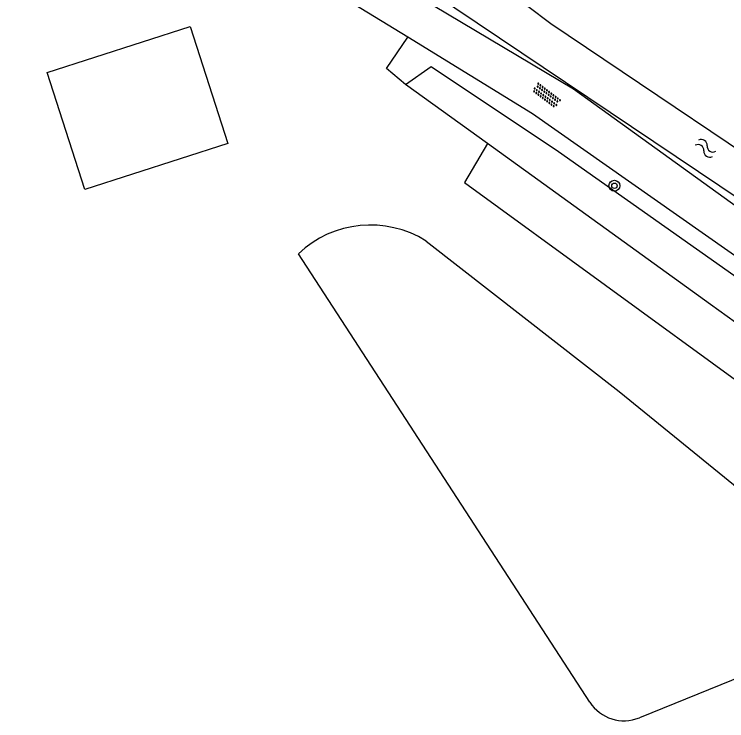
# Model space of a CAD drawing. Extents: x 133000 to 136000, y 400500 to 403500.
# Drawn here: x 135102.6 to 135154.9, y 402095.9 to 402147.8 of the extents above; entities that cross this region are included whole.
import ezdxf

# ---------------------------------------------------------------- set-up
doc = ezdxf.new("R2010")
doc.units = 0
for name, color, linetype in [('gg-afsc-hekwerk', 7, 'Continuous'), ('gg-bbg-bijgebouw', 7, 'Continuous'), ('gg-knt-onverhard', 7, 'Continuous'), ('gg-kntw-bovenkant insteek waterloop', 7, 'Continuous'), ('gt-grn-groengrens', 7, 'Continuous'), ('gt-symb-boom', 7, 'Continuous'), ('gt-symb-overige verharding', 7, 'Continuous'), ('gt-symb-watersymbool', 7, 'Continuous')]:
    doc.layers.add(name, color=color, linetype=linetype)

# ---------------------------------------------------------------- blocks, each defined once
blk = doc.blocks.new('gt0-OVH')
at = {"layer": 'gt-symb-overige verharding'}
for points in [[(-0.972, 0.298), (-0.967, 0.308), (-0.965, 0.319), (-0.966, 0.33), (-0.971, 0.34), (-0.978, 0.348), (-0.988, 0.353), (-0.999, 0.355), (-1.01, 0.354), (-1.02, 0.349), (-1.028, 0.342), (-1.033, 0.332), (-1.035, 0.321), (-1.034, 0.31), (-1.029, 0.3), (-1.022, 0.292), (-1.012, 0.287), (-1.001, 0.285), (-0.99, 0.286), (-0.98, 0.291)], [(-0.872, 0.106), (-0.867, 0.116), (-0.865, 0.126), (-0.866, 0.137), (-0.871, 0.147), (-0.878, 0.156), (-0.888, 0.161), (-0.899, 0.163), (-0.91, 0.162), (-0.92, 0.157), (-0.928, 0.15), (-0.933, 0.14), (-0.935, 0.129), (-0.934, 0.118), (-0.929, 0.108), (-0.922, 0.1), (-0.912, 0.095), (-0.901, 0.092), (-0.89, 0.094), (-0.88, 0.098)], [(-0.772, 0.298), (-0.767, 0.308), (-0.765, 0.319), (-0.766, 0.33), (-0.771, 0.34), (-0.778, 0.348), (-0.788, 0.353), (-0.799, 0.355), (-0.81, 0.354), (-0.82, 0.349), (-0.828, 0.342), (-0.833, 0.332), (-0.835, 0.321), (-0.834, 0.31), (-0.829, 0.3), (-0.822, 0.292), (-0.812, 0.287), (-0.801, 0.285), (-0.79, 0.286), (-0.78, 0.291)], [(-0.672, 0.106), (-0.667, 0.116), (-0.665, 0.126), (-0.666, 0.137), (-0.671, 0.147), (-0.678, 0.156), (-0.688, 0.161), (-0.699, 0.163), (-0.71, 0.162), (-0.72, 0.157), (-0.728, 0.15), (-0.733, 0.14), (-0.735, 0.129), (-0.734, 0.118), (-0.729, 0.108), (-0.722, 0.1), (-0.712, 0.095), (-0.701, 0.092), (-0.69, 0.094), (-0.68, 0.098)], [(-0.572, 0.298), (-0.567, 0.308), (-0.565, 0.319), (-0.566, 0.33), (-0.571, 0.34), (-0.578, 0.348), (-0.588, 0.353), (-0.599, 0.355), (-0.61, 0.354), (-0.62, 0.349), (-0.628, 0.342), (-0.633, 0.332), (-0.635, 0.321), (-0.634, 0.31), (-0.629, 0.3), (-0.622, 0.292), (-0.612, 0.287), (-0.601, 0.285), (-0.59, 0.286), (-0.58, 0.291)], [(-0.472, 0.106), (-0.467, 0.116), (-0.465, 0.126), (-0.466, 0.137), (-0.471, 0.147), (-0.478, 0.156), (-0.488, 0.161), (-0.499, 0.163), (-0.51, 0.162), (-0.52, 0.157), (-0.528, 0.15), (-0.533, 0.14), (-0.535, 0.129), (-0.534, 0.118), (-0.529, 0.108), (-0.522, 0.1), (-0.512, 0.095), (-0.501, 0.092), (-0.49, 0.094), (-0.48, 0.098)], [(-0.372, 0.298), (-0.367, 0.308), (-0.365, 0.319), (-0.366, 0.33), (-0.371, 0.34), (-0.378, 0.348), (-0.388, 0.353), (-0.399, 0.355), (-0.41, 0.354), (-0.42, 0.349), (-0.428, 0.342), (-0.433, 0.332), (-0.435, 0.321), (-0.434, 0.31), (-0.429, 0.3), (-0.422, 0.292), (-0.412, 0.287), (-0.401, 0.285), (-0.39, 0.286), (-0.38, 0.291)], [(-0.272, 0.106), (-0.267, 0.116), (-0.265, 0.126), (-0.266, 0.137), (-0.271, 0.147), (-0.278, 0.156), (-0.288, 0.161), (-0.299, 0.163), (-0.31, 0.162), (-0.32, 0.157), (-0.328, 0.15), (-0.333, 0.14), (-0.335, 0.129), (-0.334, 0.118), (-0.329, 0.108), (-0.322, 0.1), (-0.312, 0.095), (-0.301, 0.092), (-0.29, 0.094), (-0.28, 0.098)], [(-0.172, 0.298), (-0.167, 0.308), (-0.165, 0.319), (-0.166, 0.33), (-0.171, 0.34), (-0.178, 0.348), (-0.188, 0.353), (-0.199, 0.355), (-0.21, 0.354), (-0.22, 0.349), (-0.228, 0.342), (-0.233, 0.332), (-0.235, 0.321), (-0.234, 0.31), (-0.229, 0.3), (-0.222, 0.292), (-0.212, 0.287), (-0.201, 0.285), (-0.19, 0.286), (-0.18, 0.291)], [(-0.072, 0.106), (-0.067, 0.116), (-0.065, 0.126), (-0.066, 0.137), (-0.071, 0.147), (-0.078, 0.156), (-0.088, 0.161), (-0.099, 0.163), (-0.11, 0.162), (-0.12, 0.157), (-0.128, 0.15), (-0.133, 0.14), (-0.135, 0.129), (-0.134, 0.118), (-0.129, 0.108), (-0.122, 0.1), (-0.112, 0.095), (-0.101, 0.092), (-0.09, 0.094), (-0.08, 0.098)], [(0.028, 0.298), (0.033, 0.308), (0.035, 0.319), (0.034, 0.33), (0.029, 0.34), (0.022, 0.348), (0.012, 0.353), (0.001, 0.355), (-0.01, 0.354), (-0.02, 0.349), (-0.028, 0.342), (-0.033, 0.332), (-0.035, 0.321), (-0.034, 0.31), (-0.029, 0.3), (-0.022, 0.292), (-0.012, 0.287), (-0.001, 0.285), (0.01, 0.286), (0.02, 0.291)], [(0.128, 0.106), (0.133, 0.116), (0.135, 0.126), (0.134, 0.137), (0.129, 0.147), (0.122, 0.156), (0.112, 0.161), (0.101, 0.163), (0.09, 0.162), (0.08, 0.157), (0.072, 0.15), (0.067, 0.14), (0.065, 0.129), (0.066, 0.118), (0.071, 0.108), (0.078, 0.1), (0.088, 0.095), (0.099, 0.092), (0.11, 0.094), (0.12, 0.098)], [(0.228, 0.298), (0.233, 0.308), (0.235, 0.319), (0.234, 0.33), (0.229, 0.34), (0.222, 0.348), (0.212, 0.353), (0.201, 0.355), (0.19, 0.354), (0.18, 0.349), (0.172, 0.342), (0.167, 0.332), (0.165, 0.321), (0.166, 0.31), (0.171, 0.3), (0.178, 0.292), (0.188, 0.287), (0.199, 0.285), (0.21, 0.286), (0.22, 0.291)], [(0.328, 0.106), (0.333, 0.116), (0.335, 0.126), (0.334, 0.137), (0.329, 0.147), (0.322, 0.156), (0.312, 0.161), (0.301, 0.163), (0.29, 0.162), (0.28, 0.157), (0.272, 0.15), (0.267, 0.14), (0.265, 0.129), (0.266, 0.118), (0.271, 0.108), (0.278, 0.1), (0.288, 0.095), (0.299, 0.092), (0.31, 0.094), (0.32, 0.098)], [(0.428, 0.298), (0.433, 0.308), (0.435, 0.319), (0.434, 0.33), (0.429, 0.34), (0.422, 0.348), (0.412, 0.353), (0.401, 0.355), (0.39, 0.354), (0.38, 0.349), (0.372, 0.342), (0.367, 0.332), (0.365, 0.321), (0.366, 0.31), (0.371, 0.3), (0.378, 0.292), (0.388, 0.287), (0.399, 0.285), (0.41, 0.286), (0.42, 0.291)], [(0.528, 0.106), (0.533, 0.116), (0.535, 0.126), (0.534, 0.137), (0.529, 0.147), (0.522, 0.156), (0.512, 0.161), (0.501, 0.163), (0.49, 0.162), (0.48, 0.157), (0.472, 0.15), (0.467, 0.14), (0.465, 0.129), (0.466, 0.118), (0.471, 0.108), (0.478, 0.1), (0.488, 0.095), (0.499, 0.092), (0.51, 0.094), (0.52, 0.098)], [(0.628, 0.298), (0.633, 0.308), (0.635, 0.319), (0.634, 0.33), (0.629, 0.34), (0.622, 0.348), (0.612, 0.353), (0.601, 0.355), (0.59, 0.354), (0.58, 0.349), (0.572, 0.342), (0.567, 0.332), (0.565, 0.321), (0.566, 0.31), (0.571, 0.3), (0.578, 0.292), (0.588, 0.287), (0.599, 0.285), (0.61, 0.286), (0.62, 0.291)], [(0.728, 0.106), (0.733, 0.116), (0.735, 0.126), (0.734, 0.137), (0.729, 0.147), (0.722, 0.156), (0.712, 0.161), (0.701, 0.163), (0.69, 0.162), (0.68, 0.157), (0.672, 0.15), (0.667, 0.14), (0.665, 0.129), (0.666, 0.118), (0.671, 0.108), (0.678, 0.1), (0.688, 0.095), (0.699, 0.092), (0.71, 0.094), (0.72, 0.098)], [(0.828, 0.298), (0.833, 0.308), (0.835, 0.319), (0.834, 0.33), (0.829, 0.34), (0.822, 0.348), (0.812, 0.353), (0.801, 0.355), (0.79, 0.354), (0.78, 0.349), (0.772, 0.342), (0.767, 0.332), (0.765, 0.321), (0.766, 0.31), (0.771, 0.3), (0.778, 0.292), (0.788, 0.287), (0.799, 0.285), (0.81, 0.286), (0.82, 0.291)], [(0.928, 0.106), (0.933, 0.116), (0.935, 0.126), (0.934, 0.137), (0.929, 0.147), (0.922, 0.156), (0.912, 0.161), (0.901, 0.163), (0.89, 0.162), (0.88, 0.157), (0.872, 0.15), (0.867, 0.14), (0.865, 0.129), (0.866, 0.118), (0.871, 0.108), (0.878, 0.1), (0.888, 0.095), (0.899, 0.092), (0.91, 0.094), (0.92, 0.098)], [(1.028, 0.298), (1.033, 0.308), (1.035, 0.319), (1.034, 0.33), (1.029, 0.34), (1.022, 0.348), (1.012, 0.353), (1.001, 0.355), (0.99, 0.354), (0.98, 0.349), (0.972, 0.342), (0.967, 0.332), (0.965, 0.321), (0.966, 0.31), (0.971, 0.3), (0.978, 0.292), (0.988, 0.287), (0.999, 0.285), (1.01, 0.286), (1.02, 0.291)], [(-0.972, -0.142), (-0.967, -0.132), (-0.965, -0.121), (-0.966, -0.11), (-0.971, -0.1), (-0.978, -0.092), (-0.988, -0.087), (-0.999, -0.085), (-1.01, -0.086), (-1.02, -0.091), (-1.028, -0.098), (-1.033, -0.108), (-1.035, -0.119), (-1.034, -0.13), (-1.029, -0.14), (-1.022, -0.148), (-1.012, -0.153), (-1.001, -0.155), (-0.99, -0.154), (-0.98, -0.149)], [(-0.872, -0.334), (-0.867, -0.324), (-0.865, -0.314), (-0.866, -0.303), (-0.871, -0.293), (-0.878, -0.284), (-0.888, -0.279), (-0.899, -0.277), (-0.91, -0.278), (-0.92, -0.283), (-0.928, -0.29), (-0.933, -0.3), (-0.935, -0.311), (-0.934, -0.322), (-0.929, -0.332), (-0.922, -0.34), (-0.912, -0.345), (-0.901, -0.348), (-0.89, -0.346), (-0.88, -0.342)], [(-0.772, -0.142), (-0.767, -0.132), (-0.765, -0.121), (-0.766, -0.11), (-0.771, -0.1), (-0.778, -0.092), (-0.788, -0.087), (-0.799, -0.085), (-0.81, -0.086), (-0.82, -0.091), (-0.828, -0.098), (-0.833, -0.108), (-0.835, -0.119), (-0.834, -0.13), (-0.829, -0.14), (-0.822, -0.148), (-0.812, -0.153), (-0.801, -0.155), (-0.79, -0.154), (-0.78, -0.149)], [(-0.672, -0.334), (-0.667, -0.324), (-0.665, -0.314), (-0.666, -0.303), (-0.671, -0.293), (-0.678, -0.284), (-0.688, -0.279), (-0.699, -0.277), (-0.71, -0.278), (-0.72, -0.283), (-0.728, -0.29), (-0.733, -0.3), (-0.735, -0.311), (-0.734, -0.322), (-0.729, -0.332), (-0.722, -0.34), (-0.712, -0.345), (-0.701, -0.348), (-0.69, -0.346), (-0.68, -0.342)], [(-0.572, -0.142), (-0.567, -0.132), (-0.565, -0.121), (-0.566, -0.11), (-0.571, -0.1), (-0.578, -0.092), (-0.588, -0.087), (-0.599, -0.085), (-0.61, -0.086), (-0.62, -0.091), (-0.628, -0.098), (-0.633, -0.108), (-0.635, -0.119), (-0.634, -0.13), (-0.629, -0.14), (-0.622, -0.148), (-0.612, -0.153), (-0.601, -0.155), (-0.59, -0.154), (-0.58, -0.149)], [(-0.472, -0.334), (-0.467, -0.324), (-0.465, -0.314), (-0.466, -0.303), (-0.471, -0.293), (-0.478, -0.284), (-0.488, -0.279), (-0.499, -0.277), (-0.51, -0.278), (-0.52, -0.283), (-0.528, -0.29), (-0.533, -0.3), (-0.535, -0.311), (-0.534, -0.322), (-0.529, -0.332), (-0.522, -0.34), (-0.512, -0.345), (-0.501, -0.348), (-0.49, -0.346), (-0.48, -0.342)], [(-0.372, -0.142), (-0.367, -0.132), (-0.365, -0.121), (-0.366, -0.11), (-0.371, -0.1), (-0.378, -0.092), (-0.388, -0.087), (-0.399, -0.085), (-0.41, -0.086), (-0.42, -0.091), (-0.428, -0.098), (-0.433, -0.108), (-0.435, -0.119), (-0.434, -0.13), (-0.429, -0.14), (-0.422, -0.148), (-0.412, -0.153), (-0.401, -0.155), (-0.39, -0.154), (-0.38, -0.149)], [(-0.272, -0.334), (-0.267, -0.324), (-0.265, -0.314), (-0.266, -0.303), (-0.271, -0.293), (-0.278, -0.284), (-0.288, -0.279), (-0.299, -0.277), (-0.31, -0.278), (-0.32, -0.283), (-0.328, -0.29), (-0.333, -0.3), (-0.335, -0.311), (-0.334, -0.322), (-0.329, -0.332), (-0.322, -0.34), (-0.312, -0.345), (-0.301, -0.348), (-0.29, -0.346), (-0.28, -0.342)], [(-0.172, -0.142), (-0.167, -0.132), (-0.165, -0.121), (-0.166, -0.11), (-0.171, -0.1), (-0.178, -0.092), (-0.188, -0.087), (-0.199, -0.085), (-0.21, -0.086), (-0.22, -0.091), (-0.228, -0.098), (-0.233, -0.108), (-0.235, -0.119), (-0.234, -0.13), (-0.229, -0.14), (-0.222, -0.148), (-0.212, -0.153), (-0.201, -0.155), (-0.19, -0.154), (-0.18, -0.149)], [(-0.072, -0.334), (-0.067, -0.324), (-0.065, -0.314), (-0.066, -0.303), (-0.071, -0.293), (-0.078, -0.284), (-0.088, -0.279), (-0.099, -0.277), (-0.11, -0.278), (-0.12, -0.283), (-0.128, -0.29), (-0.133, -0.3), (-0.135, -0.311), (-0.134, -0.322), (-0.129, -0.332), (-0.122, -0.34), (-0.112, -0.345), (-0.101, -0.348), (-0.09, -0.346), (-0.08, -0.342)], [(0.028, -0.142), (0.033, -0.132), (0.035, -0.121), (0.034, -0.11), (0.029, -0.1), (0.022, -0.092), (0.012, -0.087), (0.001, -0.085), (-0.01, -0.086), (-0.02, -0.091), (-0.028, -0.098), (-0.033, -0.108), (-0.035, -0.119), (-0.034, -0.13), (-0.029, -0.14), (-0.022, -0.148), (-0.012, -0.153), (-0.001, -0.155), (0.01, -0.154), (0.02, -0.149)], [(0.128, -0.334), (0.133, -0.324), (0.135, -0.314), (0.134, -0.303), (0.129, -0.293), (0.122, -0.284), (0.112, -0.279), (0.101, -0.277), (0.09, -0.278), (0.08, -0.283), (0.072, -0.29), (0.067, -0.3), (0.065, -0.311), (0.066, -0.322), (0.071, -0.332), (0.078, -0.34), (0.088, -0.345), (0.099, -0.348), (0.11, -0.346), (0.12, -0.342)], [(0.228, -0.142), (0.233, -0.132), (0.235, -0.121), (0.234, -0.11), (0.229, -0.1), (0.222, -0.092), (0.212, -0.087), (0.201, -0.085), (0.19, -0.086), (0.18, -0.091), (0.172, -0.098), (0.167, -0.108), (0.165, -0.119), (0.166, -0.13), (0.171, -0.14), (0.178, -0.148), (0.188, -0.153), (0.199, -0.155), (0.21, -0.154), (0.22, -0.149)], [(0.328, -0.334), (0.333, -0.324), (0.335, -0.314), (0.334, -0.303), (0.329, -0.293), (0.322, -0.284), (0.312, -0.279), (0.301, -0.277), (0.29, -0.278), (0.28, -0.283), (0.272, -0.29), (0.267, -0.3), (0.265, -0.311), (0.266, -0.322), (0.271, -0.332), (0.278, -0.34), (0.288, -0.345), (0.299, -0.348), (0.31, -0.346), (0.32, -0.342)], [(0.428, -0.142), (0.433, -0.132), (0.435, -0.121), (0.434, -0.11), (0.429, -0.1), (0.422, -0.092), (0.412, -0.087), (0.401, -0.085), (0.39, -0.086), (0.38, -0.091), (0.372, -0.098), (0.367, -0.108), (0.365, -0.119), (0.366, -0.13), (0.371, -0.14), (0.378, -0.148), (0.388, -0.153), (0.399, -0.155), (0.41, -0.154), (0.42, -0.149)], [(0.528, -0.334), (0.533, -0.324), (0.535, -0.314), (0.534, -0.303), (0.529, -0.293), (0.522, -0.284), (0.512, -0.279), (0.501, -0.277), (0.49, -0.278), (0.48, -0.283), (0.472, -0.29), (0.467, -0.3), (0.465, -0.311), (0.466, -0.322), (0.471, -0.332), (0.478, -0.34), (0.488, -0.345), (0.499, -0.348), (0.51, -0.346), (0.52, -0.342)], [(0.628, -0.142), (0.633, -0.132), (0.635, -0.121), (0.634, -0.11), (0.629, -0.1), (0.622, -0.092), (0.612, -0.087), (0.601, -0.085), (0.59, -0.086), (0.58, -0.091), (0.572, -0.098), (0.567, -0.108), (0.565, -0.119), (0.566, -0.13), (0.571, -0.14), (0.578, -0.148), (0.588, -0.153), (0.599, -0.155), (0.61, -0.154), (0.62, -0.149)], [(0.728, -0.334), (0.733, -0.324), (0.735, -0.314), (0.734, -0.303), (0.729, -0.293), (0.722, -0.284), (0.712, -0.279), (0.701, -0.277), (0.69, -0.278), (0.68, -0.283), (0.672, -0.29), (0.667, -0.3), (0.665, -0.311), (0.666, -0.322), (0.671, -0.332), (0.678, -0.34), (0.688, -0.345), (0.699, -0.348), (0.71, -0.346), (0.72, -0.342)], [(0.828, -0.142), (0.833, -0.132), (0.835, -0.121), (0.834, -0.11), (0.829, -0.1), (0.822, -0.092), (0.812, -0.087), (0.801, -0.085), (0.79, -0.086), (0.78, -0.091), (0.772, -0.098), (0.767, -0.108), (0.765, -0.119), (0.766, -0.13), (0.771, -0.14), (0.778, -0.148), (0.788, -0.153), (0.799, -0.155), (0.81, -0.154), (0.82, -0.149)], [(0.928, -0.334), (0.933, -0.324), (0.935, -0.314), (0.934, -0.303), (0.929, -0.293), (0.922, -0.284), (0.912, -0.279), (0.901, -0.277), (0.89, -0.278), (0.88, -0.283), (0.872, -0.29), (0.867, -0.3), (0.865, -0.311), (0.866, -0.322), (0.871, -0.332), (0.878, -0.34), (0.888, -0.345), (0.899, -0.348), (0.91, -0.346), (0.92, -0.342)], [(1.028, -0.142), (1.033, -0.132), (1.035, -0.121), (1.034, -0.11), (1.029, -0.1), (1.022, -0.092), (1.012, -0.087), (1.001, -0.085), (0.99, -0.086), (0.98, -0.091), (0.972, -0.098), (0.967, -0.108), (0.965, -0.119), (0.966, -0.13), (0.971, -0.14), (0.978, -0.148), (0.988, -0.153), (0.999, -0.155), (1.01, -0.154), (1.02, -0.149)]]:
    blk.add_lwpolyline(points, close=True, dxfattribs=at)
blk = doc.blocks.new('gt0-BOOM')
at = {"layer": 'gt-symb-boom'}
for radius in [0.4, 0.2]:
    blk.add_circle((0, 0), radius, dxfattribs=at)
blk = doc.blocks.new('gt0-WA')
at = {"layer": 'gt-symb-watersymbool'}
for centre, start, end in [((-0.323, 0.022), 28.0725, 151.9275), ((0.427, 0.422), 208.0725, 331.9275), ((-0.323, -0.428), 28.0725, 151.9275), ((0.427, -0.028), 208.0725, 331.9275)]:
    blk.add_arc(centre, 0.425, start, end, dxfattribs=at)

msp = doc.modelspace()

# ---------------------------------------------------------------- linework, layer by layer
at = {"layer": 'gg-afsc-hekwerk'}
for p, q in [((135137.352, 402138.281), (135131.332, 402142.624)), ((135153.749, 402126.451), (135137.352, 402138.281)), ((135178.409, 402108.659), (135153.749, 402126.451)), ((135173.008, 402112.556), (135153.749, 402126.451))]:
    msp.add_line(p, q, dxfattribs=at)
at = {"layer": 'gg-bbg-bijgebouw'}
msp.add_lwpolyline([(135118.275, 402138.288), (135107.779, 402134.913), (135105.002, 402143.502), (135115.498, 402146.877), (135118.275, 402138.288)], dxfattribs=at)
at = {"layer": 'gg-knt-onverhard'}
for points in [[(135184.214, 402111.65), (135182.106, 402113.125), (135169.86, 402123.4), (135143.665, 402142.271), (135133.379, 402148.387), (135108.97, 402165.516)], [(135131.495, 402146.086), (135122.718, 402151.482), (135107.656, 402162.481), (135106.672, 402162.763)], [(135180.342, 402109.484), (135177.546, 402112.359), (135173.083, 402116.501), (135163.953, 402124.127), (135140.657, 402140.452), (135131.495, 402146.086)]]:
    msp.add_lwpolyline(points, dxfattribs=at)
at = {"layer": 'gg-kntw-bovenkant insteek waterloop'}
for points in [[(135183.235, 402116.508), (135162.904, 402133.009), (135142.003, 402147.071), (135135.245, 402152.2), (135117.916, 402163.985), (135109.061, 402170.265), (135104.404, 402172.787), (135102.584, 402172.347)], [(135109.376, 402166.004), (135125.27, 402154.789), (135162.565, 402129.698), (135183.869, 402112.407)]]:
    msp.add_lwpolyline(points, dxfattribs=at)
at = {"layer": 'gt-grn-groengrens'}
for p, q in [((135144.872, 402097.241), (135123.465, 402130.185)), ((135158.571, 402100.173), (135148.515, 402096.095))]:
    msp.add_line(p, q, dxfattribs=at)
for points in [[(135131.332, 402142.624), (135129.938, 402143.793), (135131.495, 402146.086)], [(135131.332, 402142.624), (135133.212, 402143.929), (135142.578, 402137.689), (135160.521, 402125.024), (135173.577, 402115.301), (135173.008, 402112.556)], [(135137.352, 402138.281), (135135.663, 402135.413), (135177.112, 402105.247)], [(135132.842, 402131.115), (135147.036, 402120.053), (135157.662, 402111.418), (135160.28, 402107.495), (135160.946, 402104.86)]]:
    msp.add_lwpolyline(points, dxfattribs=at)
for centre, radius, start, end in [((135128.753, 402124.608), 7.685, 57.851, 133.477), ((135147.388, 402098.877), 3.001, 213.0246, 292.0507)]:
    msp.add_arc(centre, radius, start, end, dxfattribs=at)

# ---------------------------------------------------------------- block references
at = {"layer": 'gt-symb-boom'}
msp.add_blockref('gt0-BOOM', (135146.683, 402135.176), dxfattribs=at)
at = {"layer": 'gt-symb-overige verharding', "rotation": -37.20201017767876}
msp.add_blockref('gt0-OVH', (135141.689, 402141.813), dxfattribs=at)
at = {"layer": 'gt-symb-watersymbool', "rotation": -33.165599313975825}
msp.add_blockref('gt0-WA', (135153.335, 402137.959), dxfattribs=at)

doc.saveas('drawing.dxf')
